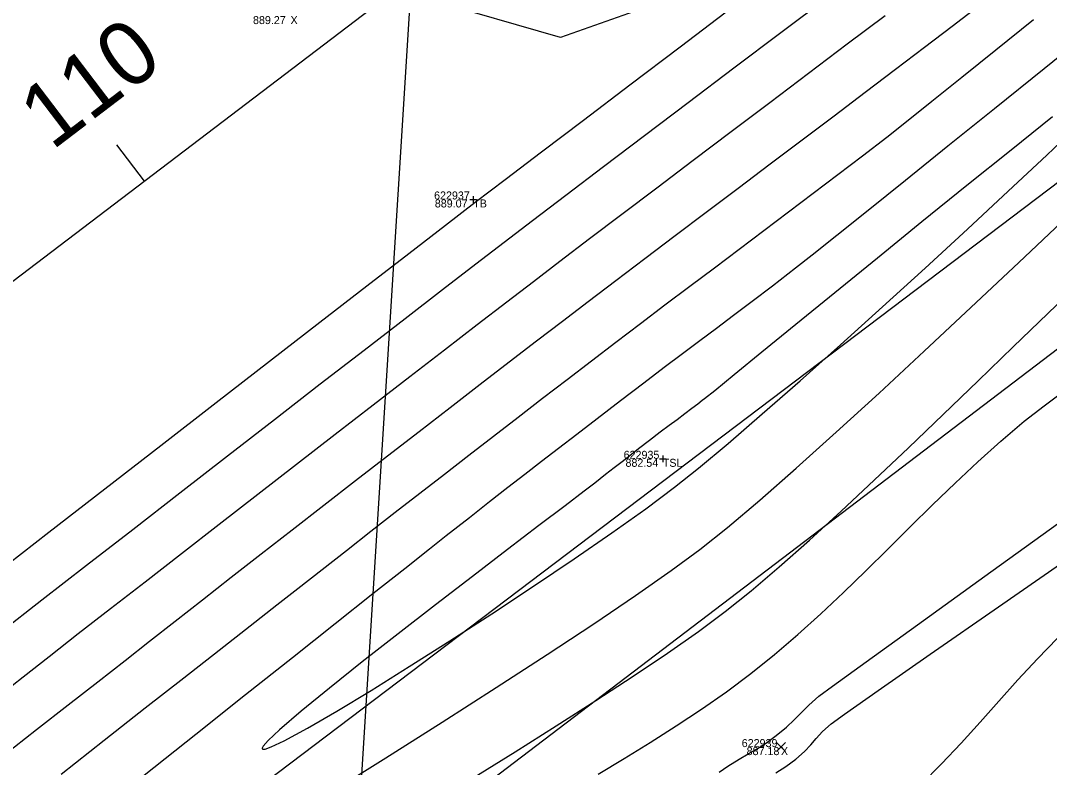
# Model space of a CAD drawing. Extents: x 1957117 to 1971063, y 701601 to 715861.
# Drawn here: x 1968144.29 to 1968189.28, y 710539.63 to 710572.27 of the extents above; entities that cross this region are included whole.
import ezdxf

# ---------------------------------------------------------------- set-up
doc = ezdxf.new("R2010")
doc.units = 0
for name, color, linetype in [('AP_X_Lights', 7, 'Continuous'), ('DT_X_Contour_Major', 7, 'Continuous'), ('DT_X_Contour_Minor', 7, 'Continuous'), ('DV_X_Section_VMS_Line', 7, 'Continuous'), ('GE_X_CL_20', 7, 'Continuous'), ('PV_P_Drive', 7, 'Continuous'), ('PV_P_Shoulder', 7, 'Continuous'), ('RS_Raster1', 7, 'Continuous'), ('RW_X_Esmt_RR', 7, 'Continuous'), ('RW_X_Fee_RW', 7, 'Continuous'), ('SC_Scratch1', 7, 'Continuous'), ('SC_Shading5', 7, 'Continuous'), ('VG_X_Tree_Line_Rt', 7, 'Continuous')]:
    doc.layers.add(name, color=color, linetype=linetype)

msp = doc.modelspace()

# ---------------------------------------------------------------- linework, layer by layer
at = {"layer": 'AP_X_Lights'}
for p, q in [((1968177.344, 710540.318), (1968177.732, 710540.708)), ((1968177.344, 710540.708), (1968177.732, 710540.318))]:
    msp.add_line(p, q, dxfattribs=at)
at = {"layer": 'DT_X_Contour_Major'}
for points in [[(1968188.577, 710572.305), (1968186.941, 710570.982), (1968185.454, 710569.782), (1968184.143, 710568.729), (1968183.036, 710567.848), (1968182.162, 710567.162), (1968181.098, 710566.342), (1968180.028, 710565.523), (1968178.954, 710564.707), (1968177.876, 710563.891), (1968176.795, 710563.077), (1968175.713, 710562.264), (1968174.63, 710561.451), (1968173.548, 710560.638), (1968172.468, 710559.825), (1968171.391, 710559.012), (1968170.319, 710558.197), (1968169.251, 710557.382), (1968168.184, 710556.564), (1968167.114, 710555.743), (1968166.042, 710554.918), (1968164.968, 710554.091), (1968163.894, 710553.262), (1968162.82, 710552.431), (1968161.746, 710551.599), (1968160.674, 710550.766), (1968159.604, 710549.933), (1968158.538, 710549.099), (1968157.475, 710548.267), (1968156.417, 710547.435), (1968155.496, 710546.712), (1968154.336, 710545.804), (1968152.97, 710544.735), (1968151.428, 710543.529), (1968149.743, 710542.208), (1968147.945, 710540.797), (1968146.066, 710539.318)], [(1968188.577, 710572.305), (1968186.941, 710570.982), (1968185.454, 710569.782), (1968184.143, 710568.729), (1968183.036, 710567.848), (1968182.162, 710567.162), (1968181.098, 710566.342), (1968180.028, 710565.523), (1968178.954, 710564.707), (1968177.876, 710563.891), (1968176.795, 710563.077), (1968175.713, 710562.264), (1968174.63, 710561.451), (1968173.548, 710560.638), (1968172.468, 710559.825), (1968171.391, 710559.012), (1968170.319, 710558.197), (1968169.251, 710557.382), (1968168.184, 710556.564), (1968167.114, 710555.743), (1968166.042, 710554.918), (1968164.968, 710554.091), (1968163.894, 710553.262), (1968162.82, 710552.431), (1968161.746, 710551.599), (1968160.674, 710550.766), (1968159.604, 710549.933), (1968158.538, 710549.099), (1968157.475, 710548.267), (1968156.417, 710547.435), (1968155.496, 710546.712), (1968154.336, 710545.804), (1968152.97, 710544.735), (1968151.428, 710543.529), (1968149.743, 710542.208), (1968147.945, 710540.797), (1968146.066, 710539.318)], [(1968164.074, 710539.17), (1968165.915, 710540.311), (1968167.714, 710541.441), (1968169.444, 710542.546), (1968171.075, 710543.612), (1968172.581, 710544.625), (1968173.935, 710545.573), (1968175.107, 710546.442), (1968176.236, 710547.344), (1968177.467, 710548.388), (1968178.784, 710549.555), (1968180.174, 710550.824), (1968181.622, 710552.176), (1968183.112, 710553.59), (1968184.631, 710555.046), (1968186.164, 710556.525), (1968187.696, 710558.007), (1968189.212, 710559.47), (1968190.698, 710560.897)], [(1968164.074, 710539.17), (1968165.915, 710540.311), (1968167.714, 710541.441), (1968169.444, 710542.546), (1968171.075, 710543.612), (1968172.581, 710544.625), (1968173.935, 710545.573), (1968175.107, 710546.442), (1968176.236, 710547.344), (1968177.467, 710548.388), (1968178.784, 710549.555), (1968180.174, 710550.824), (1968181.622, 710552.176), (1968183.112, 710553.59), (1968184.631, 710555.046), (1968186.164, 710556.525), (1968187.696, 710558.007), (1968189.212, 710559.47), (1968190.698, 710560.897)]]:
    msp.add_lwpolyline(points, dxfattribs=at)
at = {"layer": 'DT_X_Contour_Minor'}
for points in [[(1968143.379, 710545.52), (1968145.219, 710546.949), (1968147.167, 710548.461), (1968149.191, 710550.031), (1968151.259, 710551.634), (1968153.337, 710553.244), (1968155.393, 710554.836), (1968157.394, 710556.385), (1968159.309, 710557.864), (1968161.104, 710559.25), (1968162.746, 710560.516), (1968164.203, 710561.638), (1968165.443, 710562.589), (1968166.682, 710563.536), (1968168.137, 710564.643), (1968169.776, 710565.887), (1968171.568, 710567.243), (1968173.48, 710568.689), (1968175.48, 710570.2), (1968177.536, 710571.753), (1968179.615, 710573.322)], [(1968143.379, 710545.52), (1968145.219, 710546.949), (1968147.167, 710548.461), (1968149.191, 710550.031), (1968151.259, 710551.634), (1968153.337, 710553.244), (1968155.393, 710554.836), (1968157.394, 710556.385), (1968159.309, 710557.864), (1968161.104, 710559.25), (1968162.746, 710560.516), (1968164.203, 710561.638), (1968165.443, 710562.589), (1968166.682, 710563.536), (1968168.137, 710564.643), (1968169.776, 710565.887), (1968171.568, 710567.243), (1968173.48, 710568.689), (1968175.48, 710570.2), (1968177.536, 710571.753), (1968179.615, 710573.322)], [(1968143.118, 710548.037), (1968145.523, 710549.903), (1968147.971, 710551.801), (1968150.423, 710553.701), (1968152.836, 710555.571), (1968155.168, 710557.376), (1968157.379, 710559.087), (1968159.426, 710560.669), (1968161.269, 710562.091), (1968162.865, 710563.32), (1968164.173, 710564.325), (1968165.479, 710565.322), (1968167.067, 710566.532), (1968168.899, 710567.922), (1968170.932, 710569.464), (1968173.128, 710571.127), (1968175.446, 710572.88)], [(1968143.118, 710548.037), (1968145.523, 710549.903), (1968147.971, 710551.801), (1968150.423, 710553.701), (1968152.836, 710555.571), (1968155.168, 710557.376), (1968157.379, 710559.087), (1968159.426, 710560.669), (1968161.269, 710562.091), (1968162.865, 710563.32), (1968164.173, 710564.325), (1968165.479, 710565.322), (1968167.067, 710566.532), (1968168.899, 710567.922), (1968170.932, 710569.464), (1968173.128, 710571.127), (1968175.446, 710572.88)], [(1968186.143, 710572.875), (1968185.021, 710572.009), (1968183.818, 710571.089), (1968182.549, 710570.123), (1968181.226, 710569.121), (1968179.863, 710568.091), (1968178.473, 710567.043), (1968177.07, 710565.987), (1968175.666, 710564.931), (1968174.276, 710563.884), (1968172.911, 710562.856), (1968171.586, 710561.857), (1968170.314, 710560.894), (1968169.108, 710559.978), (1968167.981, 710559.118), (1968166.856, 710558.255), (1968165.653, 710557.331), (1968164.387, 710556.356), (1968163.069, 710555.341), (1968161.713, 710554.294), (1968160.332, 710553.227), (1968158.938, 710552.149), (1968157.545, 710551.069), (1968156.166, 710549.998), (1968154.813, 710548.947), (1968153.5, 710547.924), (1968152.24, 710546.939), (1968151.045, 710546.003), (1968149.928, 710545.126), (1968148.859, 710544.287), (1968147.667, 710543.354), (1968146.37, 710542.341), (1968144.988, 710541.262), (1968143.538, 710540.129)], [(1968186.143, 710572.875), (1968185.021, 710572.009), (1968183.818, 710571.089), (1968182.549, 710570.123), (1968181.226, 710569.121), (1968179.863, 710568.091), (1968178.473, 710567.043), (1968177.07, 710565.987), (1968175.666, 710564.931), (1968174.276, 710563.884), (1968172.911, 710562.856), (1968171.586, 710561.857), (1968170.314, 710560.894), (1968169.108, 710559.978), (1968167.981, 710559.118), (1968166.856, 710558.255), (1968165.653, 710557.331), (1968164.387, 710556.356), (1968163.069, 710555.341), (1968161.713, 710554.294), (1968160.332, 710553.227), (1968158.938, 710552.149), (1968157.545, 710551.069), (1968156.166, 710549.998), (1968154.813, 710548.947), (1968153.5, 710547.924), (1968152.24, 710546.939), (1968151.045, 710546.003), (1968149.928, 710545.126), (1968148.859, 710544.287), (1968147.667, 710543.354), (1968146.37, 710542.341), (1968144.988, 710541.262), (1968143.538, 710540.129)], [(1968182.092, 710572.481), (1968180.435, 710571.23), (1968178.746, 710569.957), (1968177.046, 710568.676), (1968175.359, 710567.403), (1968173.705, 710566.156), (1968172.106, 710564.949), (1968170.586, 710563.799), (1968169.165, 710562.723), (1968167.867, 710561.736), (1968166.712, 710560.854), (1968165.556, 710559.967), (1968164.255, 710558.966), (1968162.831, 710557.869), (1968161.306, 710556.693), (1968159.704, 710555.456), (1968158.048, 710554.175), (1968156.358, 710552.868), (1968154.659, 710551.553), (1968152.974, 710550.246), (1968151.324, 710548.965), (1968149.732, 710547.728), (1968148.221, 710546.553), (1968146.814, 710545.457), (1968145.533, 710544.457), (1968144.401, 710543.571), (1968143.44, 710542.817)], [(1968182.092, 710572.481), (1968180.435, 710571.23), (1968178.746, 710569.957), (1968177.046, 710568.676), (1968175.359, 710567.403), (1968173.705, 710566.156), (1968172.106, 710564.949), (1968170.586, 710563.799), (1968169.165, 710562.723), (1968167.867, 710561.736), (1968166.712, 710560.854), (1968165.556, 710559.967), (1968164.255, 710558.966), (1968162.831, 710557.869), (1968161.306, 710556.693), (1968159.704, 710555.456), (1968158.048, 710554.175), (1968156.358, 710552.868), (1968154.659, 710551.553), (1968152.974, 710550.246), (1968151.324, 710548.965), (1968149.732, 710547.728), (1968148.221, 710546.553), (1968146.814, 710545.457), (1968145.533, 710544.457), (1968144.401, 710543.571), (1968143.44, 710542.817)], [(1968191.33, 710571.991), (1968189.049, 710570.159), (1968186.871, 710568.409), (1968184.836, 710566.772), (1968182.982, 710565.281), (1968181.349, 710563.971), (1968179.979, 710562.873), (1968178.909, 710562.021), (1968178.181, 710561.449), (1968177.165, 710560.666), (1968176.274, 710559.986), (1968175.471, 710559.379), (1968174.722, 710558.815), (1968173.989, 710558.268), (1968173.238, 710557.706), (1968172.433, 710557.101), (1968171.539, 710556.424), (1968170.52, 710555.646), (1968169.502, 710554.866), (1968168.611, 710554.183), (1968167.81, 710553.568), (1968167.065, 710552.994), (1968166.339, 710552.432), (1968165.596, 710551.854), (1968164.8, 710551.232), (1968163.915, 710550.539), (1968162.905, 710549.745), (1968162.173, 710549.167), (1968161.09, 710548.312), (1968159.7, 710547.212), (1968158.047, 710545.903), (1968156.176, 710544.42), (1968154.129, 710542.797), (1968151.951, 710541.068), (1968149.687, 710539.268)], [(1968191.33, 710571.991), (1968189.049, 710570.159), (1968186.871, 710568.409), (1968184.836, 710566.772), (1968182.982, 710565.281), (1968181.349, 710563.971), (1968179.979, 710562.873), (1968178.909, 710562.021), (1968178.181, 710561.449), (1968177.165, 710560.666), (1968176.274, 710559.986), (1968175.471, 710559.379), (1968174.722, 710558.815), (1968173.989, 710558.268), (1968173.238, 710557.706), (1968172.433, 710557.101), (1968171.539, 710556.424), (1968170.52, 710555.646), (1968169.502, 710554.866), (1968168.611, 710554.183), (1968167.81, 710553.568), (1968167.065, 710552.994), (1968166.339, 710552.432), (1968165.596, 710551.854), (1968164.8, 710551.232), (1968163.915, 710550.539), (1968162.905, 710549.745), (1968162.173, 710549.167), (1968161.09, 710548.312), (1968159.7, 710547.212), (1968158.047, 710545.903), (1968156.176, 710544.42), (1968154.129, 710542.797), (1968151.951, 710541.068), (1968149.687, 710539.268)], [(1968189.419, 710568.057), (1968187.599, 710566.607), (1968185.671, 710565.059), (1968183.701, 710563.467), (1968181.754, 710561.888), (1968179.894, 710560.374), (1968178.188, 710558.983), (1968176.7, 710557.768), (1968175.496, 710556.786), (1968174.641, 710556.09), (1968174.199, 710555.736), (1968174.096, 710555.656), (1968173.903, 710555.507), (1968173.644, 710555.309), (1968173.34, 710555.079), (1968172.996, 710554.821), (1968172.652, 710554.564), (1968172.264, 710554.272), (1968171.789, 710553.911), (1968171.315, 710553.547), (1968170.93, 710553.251), (1968170.589, 710552.988), (1968170.248, 710552.724), (1968169.864, 710552.424), (1968169.394, 710552.054), (1968168.936, 710551.702), (1968168.099, 710551.065), (1968166.957, 710550.197), (1968165.583, 710549.15), (1968164.049, 710547.977), (1968162.43, 710546.732), (1968160.799, 710545.467), (1968159.229, 710544.235), (1968157.794, 710543.09), (1968156.566, 710542.084), (1968155.618, 710541.271), (1968155.112, 710540.795), (1968154.904, 710540.557), (1968154.856, 710540.461), (1968154.861, 710540.434), (1968154.884, 710540.42), (1968154.983, 710540.426), (1968155.252, 710540.52), (1968155.822, 710540.791), (1968156.829, 710541.339), (1968158.113, 710542.084), (1968159.618, 710542.993), (1968161.287, 710544.029), (1968163.065, 710545.156), (1968164.896, 710546.341), (1968166.724, 710547.546), (1968168.492, 710548.737), (1968170.145, 710549.878), (1968171.628, 710550.934), (1968172.883, 710551.869), (1968173.932, 710552.705), (1968175.226, 710553.787), (1968176.722, 710555.073), (1968178.376, 710556.523), (1968180.143, 710558.096), (1968181.981, 710559.751), (1968183.846, 710561.448), (1968185.693, 710563.147), (1968187.48, 710564.806), (1968189.162, 710566.384), (1968190.697, 710567.842)], [(1968189.419, 710568.057), (1968187.599, 710566.607), (1968185.671, 710565.059), (1968183.701, 710563.467), (1968181.754, 710561.888), (1968179.894, 710560.374), (1968178.188, 710558.983), (1968176.7, 710557.768), (1968175.496, 710556.786), (1968174.641, 710556.09), (1968174.199, 710555.736), (1968174.096, 710555.656), (1968173.903, 710555.507), (1968173.644, 710555.309), (1968173.34, 710555.079), (1968172.996, 710554.821), (1968172.652, 710554.564), (1968172.264, 710554.272), (1968171.789, 710553.911), (1968171.315, 710553.547), (1968170.93, 710553.251), (1968170.589, 710552.988), (1968170.248, 710552.724), (1968169.864, 710552.424), (1968169.394, 710552.054), (1968168.936, 710551.702), (1968168.099, 710551.065), (1968166.957, 710550.197), (1968165.583, 710549.15), (1968164.049, 710547.977), (1968162.43, 710546.732), (1968160.799, 710545.467), (1968159.229, 710544.235), (1968157.794, 710543.09), (1968156.566, 710542.084), (1968155.618, 710541.271), (1968155.112, 710540.795), (1968154.904, 710540.557), (1968154.856, 710540.461), (1968154.861, 710540.434), (1968154.884, 710540.42), (1968154.983, 710540.426), (1968155.252, 710540.52), (1968155.822, 710540.791), (1968156.829, 710541.339), (1968158.113, 710542.084), (1968159.618, 710542.993), (1968161.287, 710544.029), (1968163.065, 710545.156), (1968164.896, 710546.341), (1968166.724, 710547.546), (1968168.492, 710548.737), (1968170.145, 710549.878), (1968171.628, 710550.934), (1968172.883, 710551.869), (1968173.932, 710552.705), (1968175.226, 710553.787), (1968176.722, 710555.073), (1968178.376, 710556.523), (1968180.143, 710558.096), (1968181.981, 710559.751), (1968183.846, 710561.448), (1968185.693, 710563.147), (1968187.48, 710564.806), (1968189.162, 710566.384), (1968190.697, 710567.842)], [(1968143.608, 710529.759), (1968145.637, 710531), (1968147.851, 710532.355), (1968150.208, 710533.803), (1968152.668, 710535.319), (1968155.19, 710536.881), (1968157.734, 710538.465), (1968160.259, 710540.048), (1968162.725, 710541.607), (1968165.09, 710543.118), (1968167.315, 710544.559), (1968169.358, 710545.907), (1968171.18, 710547.137), (1968172.739, 710548.228), (1968173.995, 710549.155), (1968175.199, 710550.118), (1968176.612, 710551.312), (1968178.206, 710552.707), (1968179.954, 710554.275), (1968181.829, 710555.987), (1968183.803, 710557.813), (1968185.849, 710559.725), (1968187.941, 710561.693), (1968190.05, 710563.689)], [(1968143.608, 710529.759), (1968145.637, 710531), (1968147.851, 710532.355), (1968150.208, 710533.803), (1968152.668, 710535.319), (1968155.19, 710536.881), (1968157.734, 710538.465), (1968160.259, 710540.048), (1968162.725, 710541.607), (1968165.09, 710543.118), (1968167.315, 710544.559), (1968169.358, 710545.907), (1968171.18, 710547.137), (1968172.739, 710548.228), (1968173.995, 710549.155), (1968175.199, 710550.118), (1968176.612, 710551.312), (1968178.206, 710552.707), (1968179.954, 710554.275), (1968181.829, 710555.987), (1968183.803, 710557.813), (1968185.849, 710559.725), (1968187.941, 710561.693), (1968190.05, 710563.689)], [(1968169.541, 710539.332), (1968170.688, 710540.021), (1968171.826, 710540.721), (1968172.953, 710541.437), (1968174.063, 710542.174), (1968175.153, 710542.936), (1968176.22, 710543.728), (1968177.261, 710544.561), (1968178.281, 710545.433), (1968179.282, 710546.339), (1968180.27, 710547.271), (1968181.249, 710548.221), (1968182.222, 710549.181), (1968183.194, 710550.145), (1968184.169, 710551.105), (1968185.151, 710552.053), (1968186.144, 710552.982), (1968187.153, 710553.884), (1968188.181, 710554.752), (1968189.049, 710555.427), (1968190.43, 710556.457)], [(1968169.541, 710539.332), (1968170.688, 710540.021), (1968171.826, 710540.721), (1968172.953, 710541.437), (1968174.063, 710542.174), (1968175.153, 710542.936), (1968176.22, 710543.728), (1968177.261, 710544.561), (1968178.281, 710545.433), (1968179.282, 710546.339), (1968180.27, 710547.271), (1968181.249, 710548.221), (1968182.222, 710549.181), (1968183.194, 710550.145), (1968184.169, 710551.105), (1968185.151, 710552.053), (1968186.144, 710552.982), (1968187.153, 710553.884), (1968188.181, 710554.752), (1968189.049, 710555.427), (1968190.43, 710556.457)], [(1968174.839, 710539.413), (1968175.221, 710539.675), (1968175.711, 710539.986), (1968176.11, 710540.219), (1968176.476, 710540.43), (1968176.865, 710540.676), (1968177.332, 710541.015), (1968177.78, 710541.384), (1968178.117, 710541.707), (1968178.418, 710542.017), (1968178.755, 710542.348), (1968179.2, 710542.736), (1968179.792, 710543.173), (1968181.259, 710544.236), (1968183.509, 710545.86), (1968186.452, 710547.98), (1968189.994, 710550.531)], [(1968174.839, 710539.413), (1968175.221, 710539.675), (1968175.711, 710539.986), (1968176.11, 710540.219), (1968176.476, 710540.43), (1968176.865, 710540.676), (1968177.332, 710541.015), (1968177.78, 710541.384), (1968178.117, 710541.707), (1968178.418, 710542.017), (1968178.755, 710542.348), (1968179.2, 710542.736), (1968179.792, 710543.173), (1968181.259, 710544.236), (1968183.509, 710545.86), (1968186.452, 710547.98), (1968189.994, 710550.531)], [(1968177.322, 710539.386), (1968177.753, 710539.662), (1968178.19, 710539.986), (1968178.567, 710540.32), (1968178.843, 710540.614), (1968179.084, 710540.896), (1968179.357, 710541.193), (1968179.729, 710541.533), (1968180.313, 710541.952), (1968181.791, 710542.986), (1968184.071, 710544.573), (1968187.058, 710546.648), (1968190.66, 710549.146)], [(1968177.322, 710539.386), (1968177.753, 710539.662), (1968178.19, 710539.986), (1968178.567, 710540.32), (1968178.843, 710540.614), (1968179.084, 710540.896), (1968179.357, 710541.193), (1968179.729, 710541.533), (1968180.313, 710541.952), (1968181.791, 710542.986), (1968184.071, 710544.573), (1968187.058, 710546.648), (1968190.66, 710549.146)], [(1968183.674, 710538.88), (1968184.567, 710539.778), (1968185.421, 710540.688), (1968186.252, 710541.606), (1968187.074, 710542.528), (1968187.903, 710543.45), (1968188.752, 710544.367), (1968189.637, 710545.276)], [(1968183.674, 710538.88), (1968184.567, 710539.778), (1968185.421, 710540.688), (1968186.252, 710541.606), (1968187.074, 710542.528), (1968187.903, 710543.45), (1968188.752, 710544.367), (1968189.637, 710545.276)]]:
    msp.add_lwpolyline(points, dxfattribs=at)
at = {"layer": 'DV_X_Section_VMS_Line'}
msp.add_lwpolyline([(1967938.63, 707015.18), (1968270.517, 712317.428)], dxfattribs=at)
at = {"layer": 'GE_X_CL_20'}
msp.add_line((1968149.709, 710565.245), (1968148.497, 710566.836), dxfattribs=at)
msp.add_lwpolyline([(1968438.508, 710785.011), (1967254.18, 709883.777)], dxfattribs=at)
at = {"layer": 'PV_P_Drive'}
for p, q in [((1968163.936, 710564.45), (1968164.228, 710564.45)), ((1968164.082, 710564.596), (1968164.082, 710564.304)), ((1968164.082, 710564.45), (1968164.082, 710564.45)), ((1968172.372, 710553.26), (1968172.372, 710552.968)), ((1968172.226, 710553.114), (1968172.518, 710553.114)), ((1968172.372, 710553.114), (1968172.372, 710553.114))]:
    msp.add_line(p, q, dxfattribs=at)
at = {"layer": 'RW_X_Esmt_RR'}
msp.add_line((1967272.347, 709859.903), (1968456.675, 710761.138), dxfattribs=at)
at = {"layer": 'RW_X_Fee_RW'}
msp.add_lwpolyline([(1963881.046, 707276.431), (1964172.578, 707701.964), (1964668.324, 708419.582), (1964735.207, 708501.875), (1964966.496, 708718.802), (1965107.468, 708816.338), (1965585.552, 709094.216), (1966091.861, 709326.705), (1966247.281, 709386.816), (1966633.174, 709551.737), (1966943.202, 709670.565), (1967172.032, 709812.662), (1967935.697, 710373.174), (1968346.714, 710683.963), (1968484.345, 710796.182), (1968743.632, 711067.038), (1968903.937, 711275.819), (1969041.222, 711501.316), (1969638.166, 712572.015), (1970019.077, 713196.718)], dxfattribs=at)
at = {"layer": 'SC_Shading5'}
for points in [[(1963589.678, 706586.994), (1963626.625, 706689.548), (1963651.76, 706746.832), (1963668.09, 706778.596), (1963682.768, 706805.402), (1963734.424, 706911.594), (1963826.849, 707116.717), (1963877.258, 707215.645), (1963964.981, 707354.472), (1964070.526, 707509.355), (1964132.574, 707601.994), (1964163.9, 707642.169), (1964191.2, 707685.167), (1964278.98, 707807.131), (1964326.11, 707874.364), (1964396.427, 707968.962), (1964508.519, 708133.679), (1964655.588, 708336.552), (1964745.319, 708429.172), (1964840.327, 708522.317), (1964988.178, 708660.245), (1965089.796, 708739.041), (1965251.743, 708835.216), (1965415.807, 708922.048), (1965866.2, 709149.38), (1966173.543, 709294.131), (1966283.627, 709338.196), (1966534.003, 709419.214), (1966689.084, 709471.266), (1967008.468, 709641.817), (1967166.677, 709750.124), (1967422.113, 709931.083), (1967818.707, 710198.831), (1968187.021, 710459.852), (1968360.589, 710592.493), (1968496.543, 710707.847), (1968606.427, 710809.378), (1968733.391, 710937.091), (1968807.28, 711025.4), (1968843.008, 711077.094), (1968863.233, 711106.099), (1968909.747, 711171.311), (1968974.133, 711279.559), (1969130.932, 711546.915), (1969247.433, 711744.686), (1969402.714, 712016.424), (1969505.287, 712191.789), (1969666.311, 712460.805), (1969771.586, 712639.896), (1969880.058, 712820.917), (1969964.994, 712955.706), (1969990.005, 713000.084), (1970030.065, 713068.479)], [(1963609.915, 706579.703), (1963646.615, 706681.572), (1963671.193, 706737.585), (1963687.092, 706768.511), (1963701.884, 706795.526), (1963753.906, 706902.469), (1963846.249, 707107.41), (1963895.973, 707204.994), (1963982.966, 707342.667), (1964088.35, 707497.312), (1964150.015, 707589.379), (1964181.502, 707629.761), (1964209.024, 707673.109), (1964296.517, 707794.674), (1964343.552, 707861.772), (1964413.958, 707956.489), (1964526.123, 708121.313), (1964672.104, 708322.686), (1964760.576, 708414.006), (1964855.195, 708506.77), (1965002.134, 708643.847), (1965101.925, 708721.226), (1965262.272, 708816.451), (1965425.685, 708902.939), (1965875.63, 709130.044), (1966182.13, 709274.398), (1966290.944, 709317.954), (1966540.737, 709398.785), (1966697.632, 709451.445), (1967019.644, 709623.399), (1967178.971, 709732.471), (1967434.35, 709913.39), (1967830.945, 710181.14), (1968199.774, 710442.525), (1968374.086, 710575.735), (1968510.806, 710691.739), (1968621.36, 710793.889), (1968749.296, 710922.58), (1968824.413, 711012.355), (1968860.678, 711064.827), (1968880.812, 711093.701), (1968927.778, 711159.547), (1968992.655, 711268.62), (1969149.476, 711536.015), (1969266.039, 711733.891), (1969421.336, 712005.657), (1969523.8, 712180.835), (1969684.812, 712449.831), (1969790.084, 712628.917), (1969898.385, 712809.653), (1969983.474, 712944.685), (1970008.657, 712989.367), (1970048.626, 713057.607)]]:
    msp.add_spline(points, degree=3, dxfattribs=at)
at = {"layer": 'VG_X_Tree_Line_Rt'}
msp.add_lwpolyline([(1968176.57, 710574.6), (1968167.898, 710571.524), (1968162.227, 710573.154)], dxfattribs=at)

# ---------------------------------------------------------------- texts
at = {"layer": 'GE_X_CL_20'}
msp.add_text('110', height=2.8, rotation=37.2699, dxfattribs=at).set_placement((1968145.662, 710566.563))
at = {"layer": 'PV_P_Shoulder'}
for s, p in [('889.27', (1968154.453, 710572.115)), ('889.07', (1968162.404, 710564.1)), ('882.54', (1968170.741, 710552.764)), ('887.18', (1968176.039, 710540.163))]:
    msp.add_text(s, height=0.35, dxfattribs=at).set_placement(p)
at = {"layer": 'RS_Raster1'}
for s, p in [('622937', (1968162.371, 710564.45)), ('622935', (1968170.661, 710553.114)), ('622939', (1968175.824, 710540.513))]:
    msp.add_text(s, height=0.35, dxfattribs=at).set_placement(p)
at = {"layer": 'SC_Scratch1'}
for s, p in [('X', (1968156.093, 710572.115)), ('TB', (1968164.082, 710564.1)), ('TSL', (1968172.372, 710552.764)), ('X', (1968177.538, 710540.163))]:
    msp.add_text(s, height=0.35, dxfattribs=at).set_placement(p)

doc.saveas('drawing.dxf')
